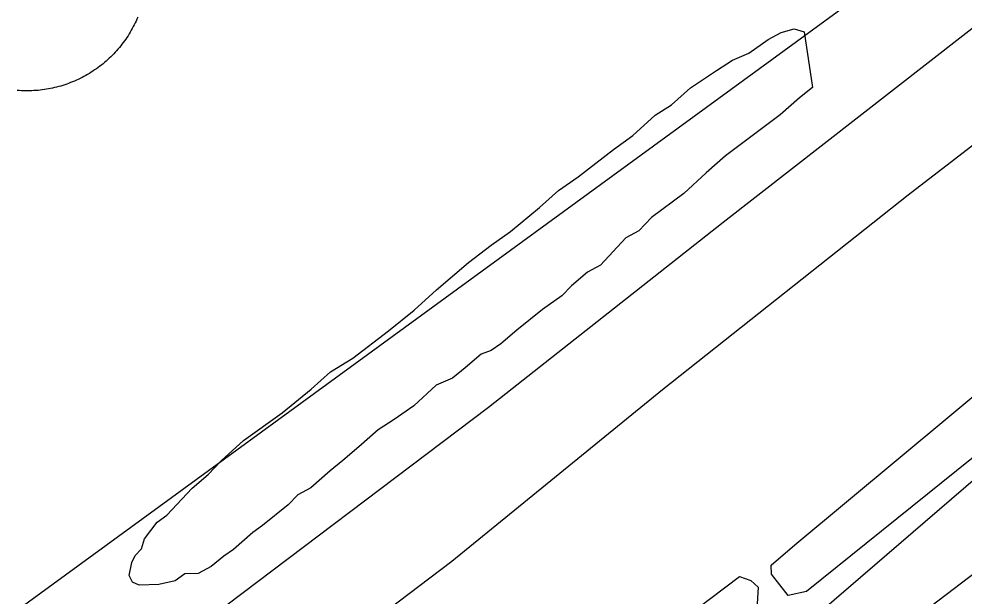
# Model space of a CAD drawing. Extents: x 3297753 to 3335611, y 652252 to 677623.
# Drawn here: x 3313323 to 3313633.7, y 659422.6 to 659612.3 of the extents above; entities that cross this region are included whole.
import ezdxf

# ---------------------------------------------------------------- set-up
doc = ezdxf.new("R2010")
doc.units = 0
for name, color, linetype in [('V-DOMW-TANK', 7, 'Continuous'), ('V-RIVR-EDGE', 7, 'Continuous'), ('V-ROAD-CNTR', 7, 'Continuous'), ('V-SITE-OTLN', 7, 'Continuous'), ('V-SITE-VEGE', 7, 'Continuous'), ('V-TOPO-SHOR', 7, 'Continuous')]:
    doc.layers.add(name, color=color, linetype=linetype)

msp = doc.modelspace()

# ---------------------------------------------------------------- linework, layer by layer
at = {"layer": 'V-DOMW-TANK'}
for points in [[(3313362.04, 659612.89), (3313361.77, 659612.26), (3313361.49, 659611.63), (3313361.19, 659611.01), (3313360.89, 659610.39), (3313360.58, 659609.78), (3313360.25, 659609.17), (3313359.92, 659608.57), (3313359.57, 659607.98), (3313359.21, 659607.39), (3313358.85, 659606.81), (3313358.47, 659606.23), (3313358.08, 659605.66), (3313357.68, 659605.1), (3313357.28, 659604.55), (3313356.86, 659603.99), (3313356.43, 659603.45), (3313356, 659602.92), (3313355.55, 659602.39), (3313355.1, 659601.88), (3313354.64, 659601.37), (3313354.17, 659600.86), (3313353.69, 659600.37), (3313353.2, 659599.89), (3313352.7, 659599.41), (3313352.2, 659598.94), (3313351.69, 659598.48), (3313351.16, 659598.03), (3313350.63, 659597.59), (3313350.1, 659597.16), (3313349.55, 659596.74), (3313349, 659596.33), (3313348.44, 659595.92), (3313347.88, 659595.53), (3313347.31, 659595.15), (3313346.73, 659594.78), (3313346.14, 659594.41), (3313345.55, 659594.06), (3313344.95, 659593.72), (3313344.35, 659593.39), (3313343.74, 659593.07), (3313343.13, 659592.75), (3313342.5, 659592.45), (3313341.88, 659592.17), (3313341.25, 659591.89), (3313340.61, 659591.62), (3313339.98, 659591.37), (3313339.33, 659591.12), (3313338.68, 659590.89), (3313338.03, 659590.67), (3313337.38, 659590.46), (3313336.72, 659590.26)], [(3313336.72, 659590.26), (3313336.06, 659590.07), (3313335.39, 659589.9), (3313334.72, 659589.73), (3313334.05, 659589.58), (3313333.38, 659589.44), (3313332.7, 659589.31), (3313332.02, 659589.19), (3313331.34, 659589.09), (3313330.66, 659588.99), (3313329.97, 659588.91), (3313329.29, 659588.84), (3313328.6, 659588.79), (3313327.92, 659588.74), (3313327.23, 659588.7), (3313326.54, 659588.69), (3313325.85, 659588.68), (3313325.16, 659588.68), (3313324.48, 659588.69), (3313323.79, 659588.72), (3313323.1, 659588.76), (3313322.41, 659588.81)]]:
    msp.add_lwpolyline(points, dxfattribs=at)
at = {"layer": 'V-RIVR-EDGE'}
msp.add_spline([(3319472.94, 662096.79), (3319451.36, 662084.83), (3319431.44, 662073.27), (3319412.76, 662065.44), (3319386.64, 662059.7), (3319355.13, 662056.05), (3319321.53, 662047.43), (3319286.69, 662035.91), (3319261.79, 662024.37), (3319253.91, 662022.31), (3319243.96, 662022.34), (3319236.91, 662020.28), (3319220.3, 662007.06), (3319214.06, 661999.2), (3319197.88, 661992.61), (3319174.65, 661985.21), (3319135.25, 661974.53), (3319095.84, 661962.6), (3319061.83, 661950.67), (3319035.69, 661940.78), (3319017.02, 661932.54), (3319004.15, 661925.11), (3318977.6, 661914.4), (3318949.4, 661908.67), (3318929.07, 661903.33), (3318893.41, 661894.3), (3318836.17, 661878.69), (3318802.16, 661869.66), (3318784.32, 661864.31), (3318761.1, 661859.4), (3318735.37, 661848.27), (3318707.16, 661836.32), (3318683.94, 661831.82), (3318667.77, 661829.78), (3318647.86, 661824.86), (3318612.18, 661812.51), (3318583.56, 661801.39), (3318550.78, 661789.45), (3318517.19, 661780.83), (3318486.91, 661770.55), (3318459.1, 661757.77), (3318437.11, 661748.7), (3318401.09, 661732.56), (3318376.27, 661719.66), (3318350.33, 661712.4), (3318322.69, 661702.89), (3318295.62, 661690.56), (3318275.88, 661686.66), (3318257.84, 661681.07), (3318243.73, 661673.22), (3318214.4, 661661.46), (3318180.55, 661645.76), (3318148.4, 661630.07), (3318131.47, 661619.4), (3318111.14, 661604.8), (3318079.51, 661575.01), (3318056.38, 661560.42), (3318032.66, 661542.45), (3318016.3, 661532.35), (3317961.53, 661489.66), (3317862.74, 661415.52), (3317830, 661391.93), (3317829.43, 661388.56), (3317827.16, 661382.93), (3317810.8, 661375.64), (3317785.97, 661359.92), (3317761.13, 661342.52), (3317743.62, 661322.84), (3317726.09, 661300.91), (3317708.57, 661278.97), (3317696.72, 661270.55), (3317673.58, 661255.39), (3317601.32, 661201.48), (3317560.67, 661171.71), (3317529.07, 661153.2), (3317513.82, 661140.27), (3317483.9, 661117.24), (3317464.15, 661105.46), (3317423.52, 661083.02), (3317409.43, 661079.11), (3317401.54, 661079.13), (3317375.02, 661065.67), (3317364.3, 661058.94), (3317348.5, 661051.09), (3317330.46, 661046.62), (3317307.32, 661033.16), (3317289.27, 661024.75), (3317263.88, 661012.42), (3317240.77, 661008.53), (3317230.05, 661004.05), (3317228.35, 661000.11), (3317221.59, 660998.43), (3317196.21, 660991.17), (3317170.27, 660981.66), (3317149.41, 660978.33), (3317103.16, 660960.97), (3317073.27, 660949.78), (3317034.34, 660929.59), (3316995.97, 660909.96), (3316948.02, 660886.98), (3316914.74, 660873.53), (3316885.97, 660860.65), (3316880.89, 660856.15), (3316871.29, 660848.28), (3316865.65, 660846.61), (3316855.51, 660846.63), (3316850.44, 660846.65), (3316844.22, 660840.46), (3316839.71, 660839.91), (3316835.77, 660840.48), (3316830.69, 660836.55), (3316818.84, 660828.69), (3316813.76, 660828.14), (3316808.13, 660827.03), (3316803.62, 660827.04), (3316796.84, 660818.6), (3316784.98, 660809.62), (3316774.82, 660802.88), (3316771.42, 660796.13), (3316765.18, 660779.24), (3316755.55, 660759.54), (3316745.94, 660744.35), (3316732.38, 660728.61), (3316712.63, 660717.95), (3316683.85, 660703.37), (3316676.52, 660701.13), (3316664.67, 660695.53), (3316651.68, 660680.34), (3316633.05, 660666.87), (3316616.12, 660656.2), (3316590.15, 660637.11), (3316544.42, 660603.41), (3316510, 660580.96), (3316472.73, 660551.75), (3316428.71, 660523.12), (3316390.32, 660495.6), (3316363.8, 660477.64), (3316349.69, 660469.78), (3316341.23, 660464.73), (3316335.03, 660464.75), (3316325.45, 660464.77), (3316313.61, 660461.42), (3316289.93, 660456.97), (3316257.21, 660443.53), (3316237.47, 660436.25), (3316207.01, 660423.93), (3316177.1, 660405.41), (3316154.53, 660393.07), (3316131.95, 660375.09), (3316110.5, 660362.19), (3316095.27, 660353.21), (3316080.02, 660338.03), (3316051.22, 660312.74), (3316013.92, 660270.58), (3315988.5, 660245.84), (3315960.26, 660217.18), (3315939.93, 660200.89), (3315925.81, 660185.14), (3315911.13, 660173.91), (3315895.32, 660159.86), (3315882.88, 660145.8), (3315867.63, 660130.06), (3315849.01, 660119.97), (3315837.71, 660109.29), (3315808.9, 660080.06), (3315786.88, 660062.08), (3315758.09, 660038.49), (3315733.81, 660018.83), (3315725.32, 660002.51), (3315692.01, 659976.67), (3315659.82, 659949.14), (3315603.36, 659904.2), (3315571.16, 659873.28), (3315569.47, 659873.29), (3315558.76, 659868.81), (3315547.47, 659863.2), (3315527.7, 659844.09), (3315506.25, 659828.37), (3315477.47, 659812.1), (3315461.12, 659805.94), (3315440.8, 659793.59), (3315429.5, 659781.79), (3315402.4, 659758.19), (3315361.76, 659731.8), (3315304.2, 659696.45), (3315255.66, 659666.7), (3315169.91, 659624.65), (3315140.01, 659611.76), (3315123.65, 659603.35), (3315098.82, 659588.76), (3315044.63, 659551.14), (3314989.87, 659507.33), (3314954.29, 659474.73), (3314933.97, 659462.39), (3314926.06, 659452.83), (3314915.88, 659440.45), (3314897.81, 659423.59), (3314866.75, 659396.06), (3314844.73, 659376.39), (3314848.66, 659370.75), (3314824.95, 659355.03), (3314801.82, 659342.69), (3314762.32, 659320.81), (3314730.16, 659303.42), (3314710.97, 659290.51), (3314664.68, 659256.25), (3314628.56, 659235.49), (3314603.16, 659218.09), (3314584.55, 659209.68), (3314564.82, 659208.04), (3314555.8, 659204.68), (3314546.76, 659196.25), (3314528.11, 659174.88), (3314492.47, 659118.62), (3314473.82, 659095), (3314450.67, 659074.77), (3314428.65, 659060.18), (3314423, 659054.56), (3314416.22, 659044.43), (3314398.14, 659027.57), (3314375.56, 659007.9), (3314366.53, 659005.11), (3314353.57, 659002.32), (3314347.36, 658997.27), (3314346.77, 658988.82), (3314351.26, 658983.17), (3314350.68, 658974.16), (3314342.76, 658961.78), (3314329.22, 658955.05), (3314311.71, 658940.44), (3314310, 658930.31), (3314294.2, 658921.89), (3314283.48, 658914.59), (3314276.12, 658903.91), (3314272.72, 658896.02), (3314237.73, 658871.32), (3314206.69, 658853.36), (3314198.23, 658851.13), (3314192.03, 658850.58), (3314180.19, 658846.1), (3314172.28, 658836.54), (3314164.36, 658823.6), (3314142.35, 658810.13), (3314120.89, 658792.72), (3314097.19, 658778.69), (3314086.46, 658769.14), (3314082.5, 658762.95), (3314080.22, 658754.5), (3314072.33, 658750.01), (3314036.79, 658734.32), (3314006.33, 658722), (3313997.3, 658716.39), (3313939.72, 658673.71), (3313888.34, 658634.95), (3313863.5, 658615.29), (3313820.61, 658586.66), (3313772.64, 658558.04), (3313732, 658532.78), (3313718.46, 658524.37), (3313711.13, 658521.57), (3313702.68, 658521.59), (3313693.09, 658518.79), (3313674.48, 658511.51), (3313646.82, 658494.68), (3313626.5, 658478.95), (3313619.73, 658475.02), (3313610.12, 658464.34), (3313605.01, 658449.14), (3313597.11, 658444.65), (3313577.92, 658428.92), (3313554.76, 658407.56), (3313537.8, 658387.32), (3313525.35, 658364.25), (3313506.11, 658331.61), (3313489.72, 658309.68)], degree=3, dxfattribs=at)
at = {"layer": 'V-ROAD-CNTR'}
msp.add_lwpolyline([(3313556.24, 659368.74), (3313778.23, 659537.67), (3314027.05, 659731.24), (3314172.92, 659845.02), (3314481.37, 660080.79)], dxfattribs=at)
at = {"layer": 'V-SITE-OTLN'}
msp.add_lwpolyline([(3314559.57, 660352.41), (3314127.77, 660037.07), (3314021.37, 659952.15), (3313728.88, 659714.54), (3313179.8, 659313.95), (3313142.11, 659291.94), (3313062.01, 659245.04), (3312734.31, 659000.92), (3312709.49, 659011.07), (3312549.44, 659079.8), (3312501.02, 659059.28), (3312411.95, 659032.09), (3312054.35, 659329.14), (3312008.38, 659371.6), (3311982.5, 659417.13), (3311678.32, 659658.59)], dxfattribs=at)
at = {"layer": 'V-SITE-VEGE'}
for points in [[(3313583.8, 659589.8), (3313579.57, 659586.43), (3313573.25, 659580.83), (3313555.26, 659567.3), (3313548.93, 659561.69), (3313541.56, 659554.98), (3313530.97, 659547.08), (3313526.77, 659542.63), (3313522.52, 659540.34), (3313514.12, 659531.43), (3313509.87, 659529.13), (3313504.59, 659524.64), (3313501.44, 659521.3), (3313495.08, 659516.78), (3313486.63, 659510.03), (3313481.35, 659505.55), (3313478.17, 659503.29), (3313474.96, 659502.11), (3313469.69, 659497.62), (3313465.46, 659494.24), (3313460.11, 659491.92), (3313452.74, 659485.2), (3313446.38, 659480.68), (3313441.07, 659477.28), (3313434.75, 659471.67), (3313429.47, 659467.19), (3313425.24, 659463.81), (3313418.92, 659458.21), (3313414.66, 659455.92), (3313411.51, 659452.58), (3313403.05, 659445.83), (3313399.87, 659443.57), (3313393.55, 659437.97), (3313390.37, 659435.7), (3313386.14, 659432.33), (3313381.88, 659430.04), (3313377.56, 659429.91), (3313374.38, 659427.65), (3313369, 659426.4), (3313362.52, 659426.21), (3313360.32, 659427.23), (3313359.18, 659429.36), (3313360.12, 659433.71), (3313361.14, 659435.91), (3313363.24, 659438.14), (3313364.22, 659441.41), (3313368.39, 659446.95), (3313371.56, 659449.21), (3313379.96, 659458.12), (3313385.23, 659462.61), (3313389.43, 659467.06), (3313396.8, 659473.78), (3313409.52, 659482.82), (3313419.02, 659490.68), (3313425.35, 659496.29), (3313432.79, 659500.84), (3313444.42, 659509.85), (3313452.88, 659516.59), (3313460.25, 659523.31), (3313470.81, 659532.29), (3313478.21, 659537.92), (3313484.57, 659542.44), (3313494.07, 659550.3), (3313500.4, 659555.91), (3313506.76, 659560.43), (3313518.39, 659569.44), (3313524.75, 659573.96), (3313532.12, 659580.67), (3313537.44, 659584.08), (3313543.76, 659589.68), (3313552.25, 659595.34), (3313557.56, 659598.75), (3313562.9, 659601.08), (3313569.26, 659605.6), (3313573.52, 659607.89), (3313577.81, 659609.1), (3313581.09, 659608.12)], [(3313577.98, 659439.47), (3313662.29, 659509.56), (3313748.59, 659576.31), (3313787.64, 659608.05), (3313794.53, 659604.48), (3313795.73, 659602.25), (3313790.35, 659593.04), (3313690.53, 659511.54), (3313581.84, 659424.12), (3313575.84, 659422.8), (3313570.35, 659429.81), (3313570.26, 659432.83)], [(3313324.58, 659244.68), (3313394.99, 659300.38), (3313503.35, 659386.28), (3313559.8, 659429.11), (3313563.62, 659427.72), (3313565.95, 659425.53), (3313565.47, 659416.45), (3313536.46, 659389.54), (3313381.51, 659271.67), (3313331.69, 659234.32), (3313326.35, 659236.05), (3313323.56, 659241.25)]]:
    msp.add_lwpolyline(points, close=True, dxfattribs=at)
at = {"layer": 'V-TOPO-SHOR'}
for points in [[(3313925.87, 659793.15), (3313845.71, 659735.27), (3313774.5, 659681.42), (3313703.8, 659622.69), (3313615.29, 659554.36), (3313534.56, 659490.42), (3313465.31, 659433.99), (3313373.07, 659364.05), (3313312.24, 659316.17), (3313265.42, 659279.29), (3313237.35, 659258.82), (3313196.52, 659223.63), (3313182.62, 659214.15), (3313160.65, 659199.15), (3313108.36, 659156.07), (3313065.61, 659121.95), (3312998.8, 659072.01), (3312960.03, 659043.68), (3312917.68, 659008.81)], [(3313829.85, 659760.83), (3313756.04, 659705.4), (3313655.09, 659623.86), (3313554.42, 659545.36), (3313477.38, 659484.55), (3313381.06, 659411.84), (3313294.07, 659343.18), (3313216.2, 659284.6), (3313214.81, 659283.23), (3313172.95, 659241.79), (3313154.94, 659230.16), (3313133.71, 659216.46), (3313079.9, 659173.7), (3312983.28, 659098.72), (3312882.6, 659020.59), (3312821.39, 658973.08), (3312780.86, 658940.17), (3312759.09, 658923.66), (3312742.59, 658920.15), (3312733.5, 658921.38), (3312712.71, 658935.1), (3312671.93, 658973.5), (3312602.79, 659038.97)], [(3313987.64, 659746.14), (3313835.71, 659628.36), (3313681.47, 659499.19), (3313552.35, 659388.13), (3313403.63, 659276.49), (3313295.62, 659203.8)]]:
    msp.add_lwpolyline(points, dxfattribs=at)

doc.saveas('drawing.dxf')
